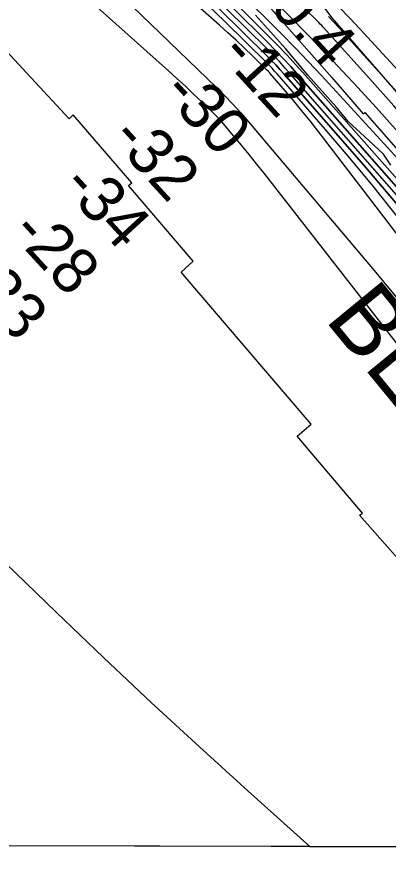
# Model space of a CAD drawing. Extents: x 3192986 to 3230865, y 867483 to 892886.
# Drawn here: x 3220649 to 3221191, y 872862 to 874085 of the extents above; entities that cross this region are included whole.
import ezdxf

# ---------------------------------------------------------------- set-up
doc = ezdxf.new("R2010")
doc.units = 0
for name, color, linetype in [('V-GRID-FRAM', 7, 'Continuous'), ('V-RIVR-EDGE', 7, 'Continuous'), ('V-RIVR-RANG', 7, 'Continuous'), ('V-RRAP-FSHR', 7, 'Continuous'), ('V-RRAP-RVMT', 7, 'Continuous'), ('V-RRAP-RVMT-IDEN', 7, 'Continuous'), ('V-TOPO-DPTH', 7, 'Continuous'), ('V-TOPO-MAJR', 7, 'Continuous'), ('V-TOPO-MINR', 7, 'Continuous'), ('V-TOPO-WATR', 7, 'Continuous')]:
    doc.layers.add(name, color=color, linetype=linetype)

msp = doc.modelspace()

# ---------------------------------------------------------------- linework, layer by layer
at = {"layer": 'V-GRID-FRAM'}
msp.add_lwpolyline([(3197229, 891108.8), (3228580.6, 891049.6), (3228554.1, 872861.6), (3197186.7, 872920.9)], dxfattribs=at)
at = {"layer": 'V-RIVR-EDGE'}
msp.add_lwpolyline([(3221194.4, 873868.8), (3221183.6, 873884.5), (3221162.3, 873904.5), (3221132.4, 873932.4), (3221114.6, 873953.8), (3221073.4, 873999.9), (3221040.9, 874038.7), (3220997.1, 874087.1)], dxfattribs=at)
at = {"layer": 'V-RRAP-FSHR'}
msp.add_lwpolyline([(3221070.2, 874134.1), (3221108.4, 874083.3), (3221206, 873971.1), (3221288.2, 873882.5), (3221420, 873732.9), (3221529.9, 873601.6), (3221600.2, 873512.6), (3221703.9, 873384.1), (3221766, 873298.4), (3221867.1, 873177.3), (3221962.4, 873036.9), (3222058.7, 872880.1), (3222063.1, 872873.8)], dxfattribs=at)
at = {"layer": 'V-RRAP-RVMT'}
for p, q in [((3220963.4, 874162), (3221108.3, 873996.4)), ((3220725.6, 873936.1), (3220620.1, 874049.6)), ((3221108.3, 873996.4), (3221154.3, 873943.4)), ((3221154.3, 873943.4), (3221156.5, 873945.6)), ((3221156.5, 873945.6), (3221259.6, 873827.6)), ((3220731.7, 873941.9), (3220725.6, 873936.1)), ((3220817, 873843), (3220731.7, 873941.9)), ((3220811.9, 873839), (3220817, 873843)), ((3220906.6, 873728.7), (3220811.9, 873839)), ((3220888.7, 873712.8), (3220906.6, 873728.7)), ((3221078.6, 873491.1), (3220888.7, 873712.8)), ((3221058.2, 873473.6), (3221078.6, 873491.1)), ((3221153.3, 873361.7), (3221058.2, 873473.6)), ((3221148.6, 873358.8), (3221153.3, 873361.7)), ((3221235.1, 873260.4), (3221148.6, 873358.8))]:
    msp.add_line(p, q, dxfattribs=at)
at = {"layer": 'V-TOPO-DPTH'}
for points in [[(3221944.8, 872874.1), (3221990.5, 872874), (3221972.5, 872902), (3221907.2, 873000.9), (3221841, 873099.2), (3221713.4, 873286.5), (3221710.4, 873290.8), (3221707.4, 873295), (3221704.2, 873299.2), (3221700.9, 873303.2), (3221568.2, 873464.5), (3221497.9, 873548.5), (3221426.7, 873631.8), (3221354.1, 873713.9), (3221280.6, 873795.2), (3221093.5, 873999.1), (3221074.2, 874019.8), (3221054.6, 874040.3), (3221034.7, 874060.5), (3221014.6, 874080.5), (3220391.6, 874689.9)], [(3220345.6, 874636.3), (3220668.1, 874354.9), (3220729.7, 874300.2), (3220790.6, 874244.7), (3220850.5, 874188.1), (3220909.6, 874130.8), (3221013.8, 874027.9), (3221020.3, 874021.4), (3221026.7, 874014.7), (3221032.9, 874007.9), (3221039.1, 874001.1), (3221154.9, 873868.5), (3221218, 873794.6), (3221280, 873719.7), (3221340.3, 873643.5), (3221399.4, 873566.3), (3221626.1, 873263.2), (3221633.9, 873252.7), (3221641.5, 873242.1), (3221649, 873231.5), (3221656.4, 873220.7), (3221890.9, 872874.2)], [(3221944.8, 872874.1), (3221890.9, 872874.2), (3221656.4, 873220.7), (3221649, 873231.5), (3221641.5, 873242.1), (3221633.9, 873252.7), (3221626.1, 873263.2), (3221399.4, 873566.3), (3221340.3, 873643.5), (3221280, 873719.7), (3221218, 873794.6), (3221154.9, 873868.5), (3221039.1, 874001.1), (3221032.9, 874007.9), (3221026.7, 874014.7), (3221020.3, 874021.4), (3221013.8, 874027.9), (3220909.6, 874130.8), (3220850.5, 874188.1), (3220790.6, 874244.7), (3220729.7, 874300.2), (3220668.1, 874354.9), (3220345.6, 874636.3)], [(3221751.6, 872874.4), (3221697, 872953.4), (3221551.3, 873162.2), (3221549.7, 873164.6), (3221547.9, 873166.9), (3221546.2, 873169.3), (3221544.4, 873171.6), (3221009.7, 873856.8), (3220998.8, 873870.6), (3220987.9, 873884.2), (3220976.7, 873897.7), (3220965.5, 873911.1), (3220945.5, 873934.5), (3220942.7, 873937.6), (3220939.8, 873940.6), (3220919, 873960.8), (3220907.1, 873972.3), (3220895, 873983.6), (3220882.8, 873994.9), (3220870.5, 874006), (3220246.4, 874562.7)], [(3221751.6, 872874.4), (3221697, 872953.4), (3221551.3, 873162.2), (3221549.7, 873164.6), (3221547.9, 873166.9), (3221546.2, 873169.3), (3221544.4, 873171.6), (3221009.7, 873856.8), (3220998.8, 873870.6), (3220987.9, 873884.2), (3220976.7, 873897.7), (3220965.5, 873911.1), (3220945.5, 873934.5), (3220942.7, 873937.6), (3220939.8, 873940.6), (3220919, 873960.8), (3220907.1, 873972.3), (3220895, 873983.6), (3220882.8, 873994.9), (3220870.5, 874006), (3220246.4, 874562.7)], [(3221455.2, 873439.6), (3221088.4, 873918.4), (3221076.8, 873933.2), (3221065, 873947.9), (3221053, 873962.3), (3221040.8, 873976.6), (3221018.6, 874002.2), (3221017.4, 874003.6), (3221016.1, 874005), (3221013.4, 874007.7), (3220992.8, 874028), (3220981, 874039.3), (3220969.2, 874050.6), (3220957.1, 874061.6), (3220944.9, 874072.5), (3220451.1, 874506)], [(3221455.2, 873439.6), (3221088.4, 873918.4), (3221076.8, 873933.2), (3221065, 873947.9), (3221053, 873962.3), (3221040.8, 873976.6), (3221018.6, 874002.2), (3221017.4, 874003.6), (3221016.1, 874005), (3221013.4, 874007.7), (3220992.8, 874028), (3220981, 874039.3), (3220969.2, 874050.6), (3220957.1, 874061.6), (3220944.9, 874072.5), (3220451.1, 874506)], [(3220597.5, 874457.5), (3220658, 874400.3), (3220717.7, 874342.3), (3221014.2, 874048.2), (3221025.8, 874036.4), (3221037.3, 874024.5), (3221048.5, 874012.3), (3221059.6, 874000), (3221463.8, 873540.9), (3221501.3, 873497.5), (3221538.2, 873453.5), (3221574.2, 873408.8), (3221609.5, 873363.7), (3221634.2, 873331.6), (3221656.5, 873301.9), (3221678.5, 873271.9), (3221699.9, 873241.5), (3221720.9, 873210.9), (3221796.1, 873099.3), (3221854.1, 873012.4), (3221911.6, 872925.2), (3221944.8, 872874.1)], [(3220597.5, 874457.5), (3220658, 874400.3), (3220717.7, 874342.3), (3221014.2, 874048.2), (3221025.8, 874036.4), (3221037.3, 874024.5), (3221048.5, 874012.3), (3221059.6, 874000), (3221463.8, 873540.9), (3221501.3, 873497.5), (3221538.2, 873453.5), (3221574.2, 873408.8), (3221609.5, 873363.7), (3221634.2, 873331.6), (3221656.5, 873301.9), (3221678.5, 873271.9), (3221699.9, 873241.5), (3221720.9, 873210.9), (3221796.1, 873099.3), (3221854.1, 873012.4), (3221911.6, 872925.2), (3221944.8, 872874.1)], [(3220592.5, 874313.4), (3220671.2, 874240.6), (3220749.1, 874166.7), (3220940.3, 873981.7), (3220952.4, 873969.6), (3220964.2, 873957.3), (3220975.7, 873944.7), (3220986.9, 873931.9), (3221167.7, 873718.2), (3221238.9, 873632.5), (3221309, 873546.1), (3221377.6, 873458.4), (3221445.1, 873369.9), (3221551.6, 873227.7), (3221565, 873209.6), (3221578.3, 873191.4), (3221591.5, 873173.1), (3221604.5, 873154.7), (3221801, 872874.3), (3221846.3, 872874.3)], [(3220592.5, 874313.4), (3220671.2, 874240.6), (3220749.1, 874166.7), (3220940.3, 873981.7), (3220952.4, 873969.6), (3220964.2, 873957.3), (3220975.7, 873944.7), (3220986.9, 873931.9), (3221167.7, 873718.2), (3221238.9, 873632.5), (3221309, 873546.1), (3221377.6, 873458.4), (3221445.1, 873369.9), (3221551.6, 873227.7), (3221565, 873209.6), (3221578.3, 873191.4), (3221591.5, 873173.1), (3221604.5, 873154.7), (3221801, 872874.3), (3221751.6, 872874.4)], [(3220454, 873461), (3220706.9, 873217), (3220775.9, 873151.1), (3220845.4, 873085.8), (3220915.5, 873021.1), (3220986.1, 872957), (3221076.6, 872875.7), (3220639.6, 872876.5)], [(3220454, 873461), (3220706.9, 873217), (3220775.9, 873151.1), (3220845.4, 873085.8), (3220915.5, 873021.1), (3220986.1, 872957), (3221076.6, 872875.7), (3221751.6, 872874.4)]]:
    msp.add_lwpolyline(points, dxfattribs=at)
at = {"layer": 'V-TOPO-MAJR'}
msp.add_lwpolyline([(3222104.3, 872873.8), (3221955.4, 873072.8), (3221922.6, 873116.7), (3221889.8, 873160.6), (3221857, 873204.4), (3221824.1, 873248.3), (3221803.9, 873275.4), (3221781, 873305.6), (3221758, 873335.7), (3221734.6, 873365.5), (3221711, 873395.2), (3221673, 873442.6), (3221629.7, 873495.4), (3221585.9, 873547.8), (3221541.3, 873599.4), (3221496, 873650.5), (3221119, 874068.6), (3221111.3, 874077), (3221103.5, 874085.3)], dxfattribs=at)
at = {"layer": 'V-TOPO-MINR'}
for points in [[(3222007.4, 872873.9), (3221728.2, 873284.3), (3221722, 873293.1), (3221715.7, 873301.8), (3221709.2, 873310.2), (3221702.4, 873318.6), (3221268, 873843.4), (3221236.9, 873880.3), (3221205.3, 873916.8), (3221173.1, 873952.7), (3221140.5, 873988.2), (3221131.5, 873997.9), (3221102.9, 874028.2), (3221074.1, 874058.2), (3221044.9, 874087.9), (3221015.4, 874117.3), (3220954.9, 874177.1), (3220894.8, 874236), (3220834.4, 874294.6), (3220773.5, 874352.7), (3220712.3, 874410.5), (3220394.9, 874707.4)], [(3222041.8, 872873.9), (3221999.8, 872932.8), (3221747, 873282.2), (3221736.7, 873296.2), (3221726.2, 873310.1), (3221715.5, 873323.9), (3221704.6, 873337.5), (3221302.6, 873832.8), (3221268.5, 873874), (3221234.1, 873914.9), (3221199, 873955.2), (3221163.4, 873995.1), (3221095.9, 874069.7), (3221093.7, 874072), (3221091.6, 874074.3), (3221089.4, 874076.6), (3221087.2, 874078.8), (3221049.6, 874116.1), (3221028.5, 874136.9), (3221007.2, 874157.5), (3220985.8, 874177.9), (3220964.2, 874198.2), (3220416.8, 874708)], [(3221990.5, 872874), (3221972.5, 872902), (3221907.2, 873000.9), (3221841, 873099.2), (3221713.4, 873286.5), (3221710.4, 873290.8), (3221707.4, 873295), (3221704.2, 873299.2), (3221700.9, 873303.2), (3221568.2, 873464.5), (3221497.9, 873548.5), (3221426.7, 873631.8), (3221354.1, 873713.9), (3221280.6, 873795.2), (3221093.5, 873999.1), (3221074.2, 874019.8), (3221054.6, 874040.3), (3221034.7, 874060.5), (3221014.6, 874080.5), (3220391.6, 874689.9)], [(3221872.7, 872874.2), (3221842.2, 872919.7), (3221771.3, 873023.9), (3221633.6, 873224.2), (3221631, 873227.9), (3221628.4, 873231.6), (3221625.7, 873235.2), (3221623, 873238.8), (3221238.5, 873748.7), (3221204, 873793.5), (3221168.8, 873837.9), (3221132.7, 873881.5), (3221095.9, 873924.6), (3221028.8, 874001.6), (3221025.1, 874005.8), (3221021.4, 874009.9), (3221017.5, 874013.9), (3221013.6, 874017.8), (3220952.1, 874078.4), (3220917.1, 874112.3), (3220881.7, 874145.8), (3220845.7, 874178.6), (3220809.3, 874211), (3220324.9, 874635.4)], [(3221890.9, 872874.2), (3221656.4, 873220.7), (3221649, 873231.5), (3221641.5, 873242.1), (3221633.9, 873252.7), (3221626.1, 873263.2), (3221399.4, 873566.3), (3221340.3, 873643.5), (3221280, 873719.7), (3221218, 873794.6), (3221154.9, 873868.5), (3221039.1, 874001.1), (3221032.9, 874007.9), (3221026.7, 874014.7), (3221020.3, 874021.4), (3221013.8, 874027.9), (3220909.6, 874130.8), (3220850.5, 874188.1), (3220790.6, 874244.7), (3220729.7, 874300.2), (3220668.1, 874354.9), (3220345.6, 874636.3)], [(3221751.6, 872874.4), (3221697, 872953.4), (3221551.3, 873162.2), (3221549.7, 873164.6), (3221547.9, 873166.9), (3221546.2, 873169.3), (3221544.4, 873171.6), (3221009.7, 873856.8), (3220998.8, 873870.6), (3220987.9, 873884.2), (3220976.7, 873897.7), (3220965.5, 873911.1), (3220945.5, 873934.5), (3220942.7, 873937.6), (3220939.8, 873940.6), (3220919, 873960.8), (3220907.1, 873972.3), (3220895, 873983.6), (3220882.8, 873994.9), (3220870.5, 874006), (3220246.4, 874562.7)], [(3222147.6, 872873.7), (3221788, 873349.9), (3221785.6, 873353), (3221783.3, 873356), (3221780.9, 873359), (3221778.4, 873362), (3221692.2, 873466), (3221646.2, 873520.7), (3221599.7, 873574.8), (3221552.3, 873628.2), (3221504.4, 873681.2), (3221149.2, 874067.5), (3221134.2, 874083.5), (3221118.9, 874099.4), (3221103.4, 874115), (3221087.7, 874130.4), (3220758.2, 874448.3), (3220703.2, 874500.6), (3220647.8, 874552.4)], [(3221962.2, 872874), (3221715, 873262.7), (3221712.3, 873266.9), (3221709.6, 873271.1), (3221706.8, 873275.3), (3221704, 873279.5), (3221701.7, 873283), (3221700, 873285.4), (3221698.4, 873287.8), (3221696.6, 873290.1), (3221694.9, 873292.5), (3221693, 873294.7), (3221691.2, 873297), (3221689.3, 873299.2), (3221687.4, 873301.4), (3221069.9, 873999.5), (3221056.4, 874014.5), (3221042.7, 874029.4), (3221028.6, 874044), (3221014.4, 874058.4), (3220559.1, 874511.2)], [(3221455.2, 873439.6), (3221088.4, 873918.4), (3221076.8, 873933.2), (3221065, 873947.9), (3221053, 873962.3), (3221040.8, 873976.6), (3221018.6, 874002.2), (3221017.4, 874003.6), (3221016.1, 874005), (3221013.4, 874007.7), (3220992.8, 874028), (3220981, 874039.3), (3220969.2, 874050.6), (3220957.1, 874061.6), (3220944.9, 874072.5), (3220451.1, 874506)], [(3221918.7, 872874.1), (3221688.3, 873215.9), (3221674.2, 873236.4), (3221659.8, 873256.9), (3221645.1, 873277), (3221630.2, 873297.1), (3221532.7, 873426.1), (3221468, 873509.8), (3221402, 873592.5), (3221334.3, 873673.8), (3221265.4, 873754.1), (3221049.3, 874000.5), (3221040.7, 874010.1), (3221032, 874019.6), (3221023.1, 874028.9), (3221014, 874038.1), (3220865.2, 874185.3), (3220780.9, 874267.1), (3220695.5, 874347.8), (3220608.6, 874426.8)], [(3220592.5, 874313.4), (3220671.2, 874240.6), (3220749.1, 874166.7), (3220940.3, 873981.7), (3220952.4, 873969.6), (3220964.2, 873957.3), (3220975.7, 873944.7), (3220986.9, 873931.9), (3221167.7, 873718.2), (3221238.9, 873632.5), (3221309, 873546.1), (3221377.6, 873458.4), (3221445.1, 873369.9), (3221551.6, 873227.7), (3221565, 873209.6), (3221578.3, 873191.4), (3221591.5, 873173.1), (3221604.5, 873154.7), (3221801, 872874.3)], [(3220454, 873461), (3220706.9, 873217), (3220775.9, 873151.1), (3220845.4, 873085.8), (3220915.5, 873021.1), (3220986.1, 872957), (3221076.6, 872875.7)]]:
    msp.add_lwpolyline(points, dxfattribs=at)
at = {"layer": 'V-TOPO-WATR'}
msp.add_lwpolyline([(3221944.8, 872874.1), (3221911.6, 872925.2), (3221854.1, 873012.4), (3221796.1, 873099.3), (3221720.9, 873210.9), (3221699.9, 873241.5), (3221678.5, 873271.9), (3221656.5, 873301.9), (3221634.2, 873331.6), (3221609.5, 873363.7), (3221574.2, 873408.8), (3221538.2, 873453.5), (3221501.3, 873497.5), (3221463.8, 873540.9), (3221059.6, 874000), (3221048.5, 874012.3), (3221037.3, 874024.5), (3221025.8, 874036.4), (3221014.2, 874048.2), (3220717.7, 874342.3), (3220658, 874400.3), (3220597.5, 874457.5)], dxfattribs=at)

# ---------------------------------------------------------------- texts
at = {"layer": 'V-RIVR-RANG'}
for s, p in [('30.4', (3220982.1, 874134.9)), ('-12', (3220943.2, 874029.4)), ('-30', (3220859, 873973.2)), ('-32', (3220784.1, 873907)), ('-34', (3220712.4, 873837.2)), ('-28', (3220638.6, 873769.7)), ('-33', (3220562.8, 873704.4))]:
    msp.add_text(s, height=67, rotation=312.5259, dxfattribs=at).set_placement(p)
at = {"layer": 'V-RRAP-RVMT-IDEN'}
msp.add_text('BEND', height=100, rotation=309.3857, dxfattribs=at).set_placement((3221096.8, 873643.9))

doc.saveas('drawing.dxf')
